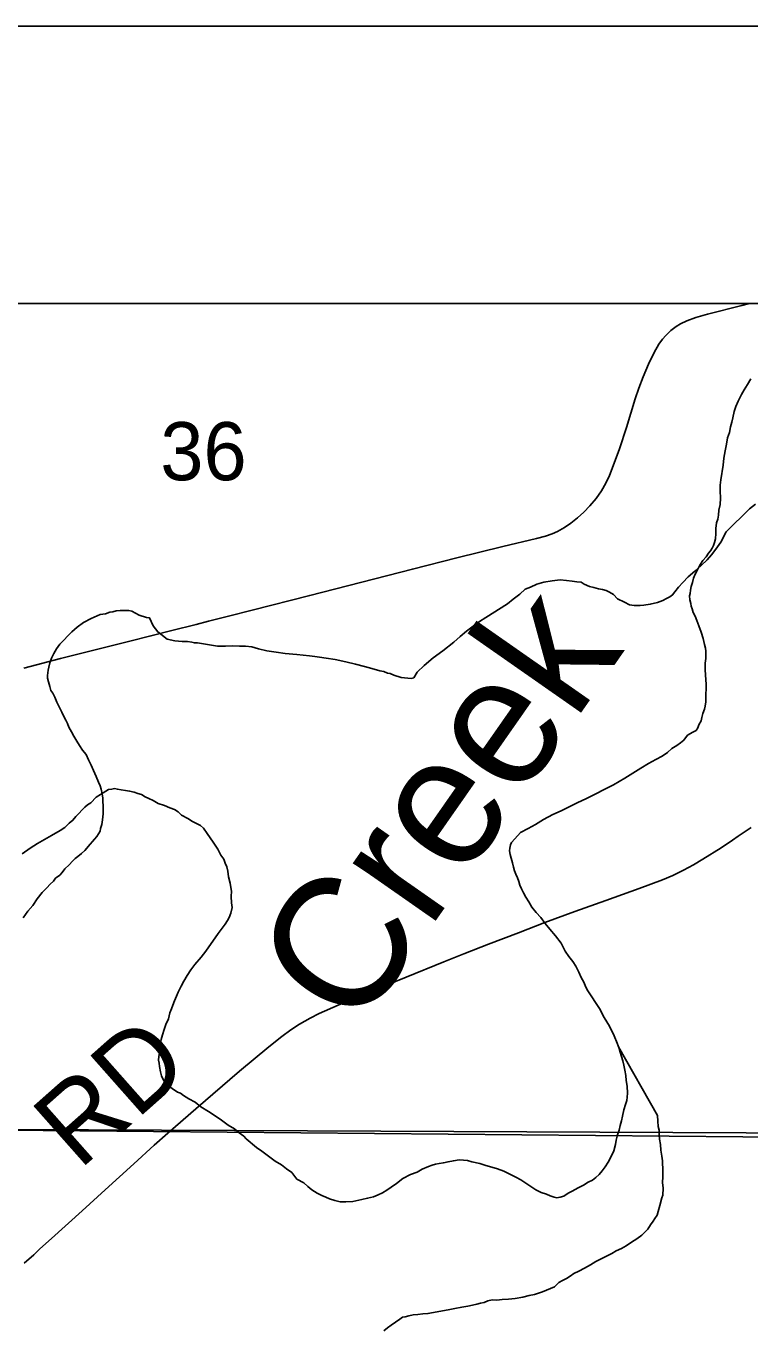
# Model space of a CAD drawing. Extents: x 2.4 to 73.1, y 4.5 to 25.6.
# Drawn here: x 45.807 to 46.0679, y 24.536 to 25.0051 of the extents above; entities that cross this region are included whole.
import ezdxf

# ---------------------------------------------------------------- set-up
doc = ezdxf.new("R2010")
doc.units = 0
for name, color, linetype in [('GM_X_Interchange_Ramps', 7, 'Continuous'), ('GM_X_Minor_River', 7, 'Continuous'), ('GM_X_Minor_River_Text', 7, 'Continuous'), ('GM_X_Section', 7, 'Continuous'), ('GM_X_Section_Text', 7, 'Continuous'), ('GM_X_Township', 7, 'Continuous'), ('GM_X_Township_Road', 7, 'Continuous'), ('GM_X_Township_Road_Text', 7, 'Continuous'), ('GM_X_US_Shield', 7, 'Continuous'), ('SH_Cut_Line', 7, 'Continuous'), ('SH_Data', 7, 'Continuous')]:
    doc.layers.add(name, color=color, linetype=linetype)

msp = doc.modelspace()

# ---------------------------------------------------------------- linework, layer by layer
at = {"layer": 'GM_X_Interchange_Ramps'}
msp.add_lwpolyline([(45.11007, 24.61342), (45.61393, 24.6089), (46.11838, 24.60438), (46.11851, 24.61306), (46.11884, 24.63078), (46.1192, 24.65161), (46.11948, 24.67429), (46.12007, 24.71284), (46.12019, 24.73118), (46.1208, 24.76224), (46.12085, 24.79176), (46.121, 24.80792), (46.12113, 24.82502), (46.12141, 24.84366), (46.12176, 24.86728), (46.12183, 24.89991), (46.12189, 24.90511), (43.14223, 24.90511)], dxfattribs=at)
at = {"layer": 'GM_X_Minor_River'}
for points in [[(46.04949, 24.75331), (46.05028, 24.75481), (46.0505, 24.75594), (46.05092, 24.75745), (46.05153, 24.75896), (46.05175, 24.76009), (46.05197, 24.76161), (46.05204, 24.76445), (46.05209, 24.76616), (46.05212, 24.76768), (46.05199, 24.76977), (46.05183, 24.77111), (46.0517, 24.77339), (46.05175, 24.77548), (46.05198, 24.77718), (46.05202, 24.7787), (46.05205, 24.77984), (46.05189, 24.78098), (46.05154, 24.78232), (46.05103, 24.78442), (46.05032, 24.78672), (46.04943, 24.78902), (46.04872, 24.79094), (46.04819, 24.79247), (46.04746, 24.79382), (46.04712, 24.79516), (46.04676, 24.79612), (46.04659, 24.79707), (46.04625, 24.79841), (46.04609, 24.79974), (46.0463, 24.80069), (46.04652, 24.80182), (46.04675, 24.80314), (46.04716, 24.80465), (46.04758, 24.80616), (46.04819, 24.80766), (46.04899, 24.80916), (46.04979, 24.81085), (46.05097, 24.81253), (46.05214, 24.81383), (46.05293, 24.81514), (46.05372, 24.81607), (46.05431, 24.81701), (46.05471, 24.81795), (46.05512, 24.81907), (46.05553, 24.82039), (46.05558, 24.82229), (46.05562, 24.824), (46.05587, 24.82608), (46.05628, 24.8274), (46.05651, 24.82892), (46.05674, 24.83062), (46.05717, 24.8327), (46.05723, 24.83497), (46.05711, 24.83764), (46.05716, 24.83972), (46.0574, 24.84162), (46.05829, 24.84691), (46.05854, 24.84938), (46.05899, 24.85203), (46.05943, 24.85448), (46.05986, 24.85675), (46.06048, 24.85863), (46.06091, 24.86071), (46.06134, 24.86241), (46.06175, 24.86392), (46.06219, 24.86619), (46.06281, 24.86807), (46.06361, 24.86995), (46.06481, 24.87239), (46.06581, 24.87407), (46.06699, 24.87594), (46.06818, 24.878)], [(45.89382, 24.77992), (45.89722, 24.77945), (45.90044, 24.77899), (45.90461, 24.77869), (45.90689, 24.77845), (45.90916, 24.7782), (45.91105, 24.77796), (45.91276, 24.77773), (45.91521, 24.77728), (45.91843, 24.77682), (45.92221, 24.77597), (45.9258, 24.77512), (45.929, 24.77428), (45.93165, 24.77364), (45.93448, 24.77281), (45.93599, 24.77258), (45.9373, 24.77198), (45.93825, 24.77176), (45.93956, 24.77116), (45.9422, 24.77034), (45.9458, 24.77005), (45.94676, 24.77022), (45.94795, 24.77228), (45.95048, 24.77468), (45.95377, 24.77745), (45.95726, 24.78002), (45.96114, 24.78315), (45.96346, 24.78518), (45.96579, 24.78702), (45.96812, 24.78886), (45.97044, 24.79051), (45.97275, 24.79197), (45.98047, 24.79691), (45.9826, 24.79856), (45.98493, 24.8004), (45.98687, 24.80225), (45.98879, 24.80296), (45.9911, 24.80404), (45.99358, 24.80474), (45.99664, 24.80523), (45.99949, 24.80554), (46.00177, 24.80529), (46.00385, 24.80505), (46.00555, 24.80482), (46.00707, 24.80478), (46.00819, 24.80399), (46.01007, 24.80318), (46.01158, 24.80277), (46.01328, 24.80234), (46.01479, 24.80211), (46.01611, 24.8017), (46.01724, 24.8011), (46.01874, 24.80031), (46.02022, 24.79875), (46.02265, 24.79755), (46.02453, 24.79655), (46.02623, 24.79632), (46.02718, 24.79629), (46.02832, 24.79627), (46.02965, 24.79642), (46.03194, 24.79674), (46.03462, 24.79744), (46.03654, 24.79815), (46.03788, 24.79887), (46.03904, 24.79941), (46.04, 24.80015), (46.04079, 24.80127), (46.04216, 24.80294), (46.04372, 24.80461), (46.04567, 24.80665), (46.048, 24.80868), (46.05033, 24.81071), (46.05248, 24.81275), (46.05404, 24.81461), (46.05561, 24.81666), (46.05738, 24.81908), (46.05938, 24.82283), (46.06775, 24.83116), (46.06988, 24.83282)], [(45.80594, 24.68376), (45.80771, 24.68618), (45.80947, 24.68823), (45.81105, 24.69066), (45.81281, 24.69289), (45.81457, 24.69456), (45.81574, 24.69586), (45.81691, 24.69697), (45.81769, 24.69809), (45.81924, 24.69919), (45.82002, 24.70012), (45.821, 24.70142), (45.82256, 24.7029), (45.82373, 24.7042), (45.82471, 24.70513), (45.82567, 24.70586), (45.82703, 24.70697), (45.8282, 24.70808), (45.83015, 24.71031), (45.83094, 24.71124), (45.83172, 24.71217), (45.8325, 24.71309), (45.8331, 24.71403), (45.83369, 24.71496), (45.8339, 24.71591), (45.83432, 24.71742), (45.83455, 24.71912), (45.8348, 24.7212), (45.83487, 24.72405), (45.83472, 24.72576), (45.83475, 24.7269), (45.83441, 24.72843), (45.83407, 24.73015), (45.83372, 24.7313), (45.83318, 24.73264), (45.83229, 24.73475), (45.83139, 24.73686), (45.83049, 24.73878), (45.82959, 24.74071), (45.82868, 24.74263), (45.82739, 24.74418), (45.8263, 24.74592), (45.82539, 24.74746), (45.82429, 24.7492), (45.82338, 24.75074), (45.82247, 24.75247), (45.82194, 24.75382), (45.8214, 24.75497), (45.82067, 24.75632), (45.81995, 24.75785), (45.81904, 24.75959), (45.81814, 24.76151), (45.81742, 24.76323), (45.8167, 24.76477), (45.81597, 24.76574), (45.81562, 24.76708), (45.8151, 24.7688), (45.81475, 24.77014), (45.81477, 24.77109), (45.81501, 24.77298), (45.81523, 24.77412), (45.81565, 24.77563), (45.81626, 24.77732), (45.81706, 24.77901), (45.81805, 24.78069), (45.81923, 24.78237), (45.82352, 24.78682), (45.82546, 24.78848), (45.82778, 24.79013), (45.83048, 24.79158), (45.83374, 24.79302), (45.83565, 24.79335), (45.83719, 24.79388), (45.83833, 24.79404), (45.83948, 24.79439), (45.841, 24.79455), (45.84271, 24.7945), (45.84404, 24.79447), (45.84517, 24.79425), (45.8478, 24.79286), (45.85043, 24.79203), (45.85157, 24.79181), (45.85283, 24.78893), (45.85448, 24.7868), (45.8556, 24.78601), (45.85784, 24.78424), (45.86067, 24.7836), (45.86332, 24.78335), (45.86522, 24.7833), (45.86673, 24.78307), (45.86768, 24.78286), (45.86882, 24.78283), (45.87601, 24.7817), (45.87885, 24.78162), (45.88152, 24.78175), (45.88398, 24.78168), (45.88607, 24.78163), (45.88835, 24.78138), (45.8908, 24.78075), (45.89382, 24.77992)], [(45.99945, 24.58308), (46.00079, 24.58342), (46.00233, 24.58452), (46.00387, 24.58524), (46.00599, 24.58652), (46.00791, 24.58742), (46.00965, 24.58852), (46.01119, 24.58924), (46.01235, 24.59016), (46.01352, 24.59127), (46.01469, 24.59257), (46.01568, 24.59406), (46.01686, 24.59574), (46.01786, 24.5978), (46.01886, 24.59987), (46.01949, 24.60213), (46.01972, 24.60364), (46.02014, 24.60553), (46.02076, 24.60723), (46.02118, 24.60893), (46.0216, 24.61062), (46.02202, 24.61232), (46.02246, 24.61459), (46.02308, 24.61647), (46.02349, 24.61798), (46.02371, 24.61912), (46.02375, 24.62063), (46.02362, 24.62311), (46.0233, 24.62521), (46.02315, 24.62692), (46.02282, 24.62883), (46.02248, 24.63073), (46.02214, 24.63226), (46.02161, 24.63379), (46.02108, 24.63533), (46.02073, 24.63667), (46.02002, 24.63858), (46.01895, 24.64127), (46.01733, 24.64473), (46.01532, 24.64782), (46.01369, 24.65109), (46.00948, 24.65746), (46.00875, 24.65881), (46.00804, 24.66054), (46.00713, 24.66227), (46.00623, 24.66419), (46.00514, 24.66631), (46.00405, 24.66805), (46.00257, 24.66979), (46.00129, 24.67172), (45.99984, 24.67461), (45.99782, 24.67732), (45.99579, 24.67965), (45.99413, 24.68178), (45.99248, 24.68391), (45.99081, 24.68567), (45.98934, 24.6876), (45.98825, 24.68953), (45.98715, 24.69127), (45.98624, 24.69281), (45.98552, 24.69416), (45.98498, 24.6955), (45.98464, 24.69684), (45.9841, 24.69818), (45.98356, 24.69953), (45.98302, 24.70068), (45.98267, 24.70202), (45.98233, 24.70354), (45.98181, 24.70527), (45.98146, 24.7066), (45.9813, 24.70794), (45.98133, 24.70889), (45.98155, 24.71002), (45.98195, 24.71096), (45.98312, 24.71226), (45.98527, 24.71449), (45.98796, 24.71594), (45.99066, 24.71739), (45.99355, 24.71921), (45.99683, 24.72103), (45.9999, 24.72228), (46.00278, 24.72373), (46.00567, 24.72517), (46.00894, 24.7268), (46.01875, 24.73168), (46.02279, 24.73405), (46.02569, 24.73587), (46.02858, 24.7377), (46.03128, 24.73934), (46.03398, 24.74079), (46.03629, 24.74206), (46.03822, 24.74334), (46.03978, 24.74482), (46.04151, 24.74592), (46.04287, 24.74683), (46.04403, 24.74775), (46.04541, 24.74962), (46.04733, 24.75071), (46.04848, 24.75125), (46.04908, 24.75218), (46.04949, 24.75331)], [(45.80559, 24.70688), (45.80849, 24.7089), (45.81119, 24.71054), (45.81369, 24.71199), (45.8162, 24.71345), (45.81928, 24.71527), (45.82102, 24.71637), (45.82258, 24.71785), (45.82393, 24.71895), (45.82492, 24.72026), (45.82608, 24.72137), (45.82726, 24.72267), (45.82823, 24.72359), (45.8292, 24.72452), (45.83036, 24.72525), (45.83231, 24.72729), (45.83385, 24.7282), (45.83675, 24.73003), (45.83789, 24.73019), (45.83885, 24.73035), (45.83998, 24.73013), (45.8413, 24.72991), (45.84282, 24.72968), (45.84433, 24.72945), (45.84603, 24.72903), (45.84735, 24.72862), (45.84867, 24.7282), (45.84998, 24.72741), (45.85129, 24.72681), (45.85279, 24.72601), (45.85467, 24.72501), (45.85692, 24.7242), (45.8588, 24.72339), (45.8605, 24.72278), (45.86181, 24.72198), (45.86311, 24.72081), (45.86536, 24.71961), (45.86704, 24.71843), (45.86873, 24.71763), (45.86985, 24.71703), (45.87097, 24.71605), (45.87225, 24.71412), (45.87335, 24.71257), (45.87445, 24.71103), (45.87609, 24.70852), (45.87718, 24.7064), (45.87828, 24.70485), (45.87882, 24.70351), (45.87935, 24.70217), (45.8797, 24.70064), (45.88002, 24.69854), (45.88054, 24.69625), (45.88088, 24.69472), (45.88103, 24.69339), (45.88099, 24.69149), (45.88112, 24.68921), (45.88127, 24.68749), (45.88083, 24.68541), (45.88023, 24.68391), (45.87963, 24.68279), (45.87884, 24.68148), (45.87766, 24.67999), (45.87628, 24.67812), (45.87176, 24.67178), (45.87018, 24.66954)], [(45.87018, 24.66954), (45.86784, 24.66694), (45.86646, 24.66508), (45.86508, 24.66302), (45.86389, 24.66096), (45.86289, 24.65909), (45.86189, 24.65703), (45.86128, 24.65552), (45.86048, 24.65383), (45.85987, 24.65233), (45.85946, 24.65101), (45.85885, 24.64951), (45.85842, 24.64743), (45.85742, 24.64536), (45.8568, 24.64348), (45.85619, 24.6416), (45.85576, 24.6399), (45.85534, 24.63801), (45.8553, 24.63649), (45.85507, 24.63517), (45.85485, 24.63384), (45.85482, 24.63251), (45.85498, 24.63137), (45.85514, 24.63023), (45.85547, 24.62832), (45.85582, 24.62679), (45.85654, 24.62525), (45.85727, 24.62428), (45.85857, 24.62311), (45.85969, 24.62232), (45.86156, 24.62095), (45.86269, 24.62054), (45.86381, 24.61975), (45.86567, 24.61856), (45.86792, 24.61737), (45.86997, 24.61561), (45.87278, 24.61402), (45.87521, 24.61244), (45.87745, 24.61086), (45.87987, 24.60909), (45.88212, 24.6077), (45.88379, 24.60633), (45.88547, 24.60515), (45.8864, 24.60417), (45.89012, 24.60104), (45.89198, 24.59967), (45.89441, 24.59789), (45.89683, 24.59612), (45.89908, 24.59474), (45.90094, 24.59336), (45.90281, 24.59198), (45.90465, 24.58966), (45.90708, 24.58827), (45.90857, 24.5869), (45.91006, 24.58572), (45.91193, 24.58454), (45.91362, 24.58373), (45.91512, 24.58313), (45.91643, 24.58252), (45.91832, 24.5819), (45.92021, 24.58148), (45.92229, 24.58142), (45.92477, 24.58155), (45.92801, 24.58223), (45.93011, 24.58274), (45.93222, 24.58326), (45.93394, 24.58398), (45.93548, 24.5847), (45.93702, 24.58561), (45.93857, 24.58671), (45.9405, 24.58799), (45.94283, 24.58983), (45.94552, 24.59128), (45.94801, 24.59217), (45.94975, 24.59326), (45.95205, 24.59415), (45.9534, 24.59469), (45.95454, 24.59504), (45.95588, 24.5952), (45.95741, 24.59554), (45.95912, 24.59587), (45.96103, 24.59621), (45.96313, 24.59653), (45.96465, 24.59649), (45.96616, 24.59627), (45.96767, 24.59585), (45.9705, 24.59521), (45.97277, 24.59458), (45.97484, 24.59396), (45.97691, 24.59333), (45.97917, 24.59252), (45.98161, 24.59131), (45.98348, 24.59032), (45.98536, 24.58932), (45.99078, 24.58577), (45.99265, 24.58477), (45.99454, 24.58415), (45.99585, 24.58355), (45.99736, 24.58313), (45.9983, 24.58292), (45.99945, 24.58308)], [(46.0205, 24.6373), (46.03457, 24.61257), (46.0347, 24.61048), (46.03484, 24.60858), (46.03519, 24.60724), (46.03515, 24.60553), (46.0353, 24.60401), (46.03563, 24.6021), (46.03577, 24.60001), (46.0361, 24.59791), (46.03643, 24.59619), (46.0364, 24.59505), (46.03656, 24.59372), (46.03652, 24.5922), (46.03648, 24.59049), (46.03643, 24.58841), (46.03657, 24.58631), (46.0365, 24.58385), (46.0361, 24.58291), (46.03546, 24.58007), (46.03484, 24.578), (46.03442, 24.57668), (46.03363, 24.57537), (46.03304, 24.57444), (46.03206, 24.57313), (46.03107, 24.57164), (46.02892, 24.56941), (46.02718, 24.56813), (46.02525, 24.56685), (46.02332, 24.56557), (46.02159, 24.56466), (46.01967, 24.56376), (46.01812, 24.56285), (46.01601, 24.56177), (46.01428, 24.56086), (46.01235, 24.55996), (46.01042, 24.55868), (46.00831, 24.55759), (46.00619, 24.55651), (46.00446, 24.5556), (46.0031, 24.55469), (46.00175, 24.55377), (46.0004, 24.55305), (45.99906, 24.55232), (45.9975, 24.55084), (45.99462, 24.54958), (45.99309, 24.54905), (45.99174, 24.54852), (45.99021, 24.54799), (45.9883, 24.54765), (45.98601, 24.54714), (45.98334, 24.54664), (45.98086, 24.54632), (45.97858, 24.54619), (45.97668, 24.54605), (45.97497, 24.54609), (45.97344, 24.54575), (45.9721, 24.54522), (45.97076, 24.54487), (45.96942, 24.54452), (45.96789, 24.54418), (45.96618, 24.54385), (45.96408, 24.54352), (45.9616, 24.54301), (45.95911, 24.54251), (45.95186, 24.54117), (45.94996, 24.54103), (45.94825, 24.54088), (45.94654, 24.54074), (45.94501, 24.5404), (45.94367, 24.54005), (45.94272, 24.53988), (45.94175, 24.53915), (45.9402, 24.53805), (45.93865, 24.53695), (45.9373, 24.53603), (45.93594, 24.53493)]]:
    msp.add_lwpolyline(points, dxfattribs=at)
at = {"layer": 'GM_X_Section'}
msp.add_lwpolyline([(45.60677, 24.60836), (45.61871, 24.60829), (46.11914, 24.60606), (46.11226, 24.11841), (45.59842, 24.12263)], close=True, dxfattribs=at)
at = {"layer": 'GM_X_Township'}
msp.add_lwpolyline([(45.11007, 24.61342), (45.61393, 24.6089), (46.11838, 24.60438), (46.11824, 24.59503), (46.11738, 24.54685), (46.11657, 24.49759), (46.11641, 24.48811), (46.11598, 24.46138), (46.11559, 24.42811), (46.11549, 24.39796), (46.11466, 24.3305), (46.11424, 24.30501), (46.11394, 24.27455)], dxfattribs=at)
at = {"layer": 'GM_X_Township_Road'}
for points in [[(45.80624, 24.77374), (45.81947, 24.77721), (45.84448, 24.78351), (45.85202, 24.78538), (45.85956, 24.78726), (45.8683, 24.78949), (45.87281, 24.79065), (45.88004, 24.79248), (45.88847, 24.79462), (45.90925, 24.79996), (45.94629, 24.80941), (45.96226, 24.81344), (45.97887, 24.81753), (45.99096, 24.82042), (45.99427, 24.82127), (45.99661, 24.82211), (45.99858, 24.82302), (46.00101, 24.82441), (46.00332, 24.82599), (46.00577, 24.8279), (46.00808, 24.82998), (46.01023, 24.83223), (46.01243, 24.83484), (46.01437, 24.83765), (46.01591, 24.84035), (46.01725, 24.84316), (46.01866, 24.84661), (46.02089, 24.85275), (46.0234, 24.86043), (46.02658, 24.87083), (46.02784, 24.87467), (46.02938, 24.87874), (46.03135, 24.88331), (46.03341, 24.88749), (46.03512, 24.89046), (46.03638, 24.89223), (46.03757, 24.89366), (46.03933, 24.89541), (46.04132, 24.89689), (46.04293, 24.89782), (46.04517, 24.89889), (46.04839, 24.90008), (46.05257, 24.90129), (46.06493, 24.90439), (46.06774, 24.90511)], [(45.80632, 24.55928), (45.80978, 24.56236), (45.81205, 24.56447), (45.81619, 24.56823), (45.82725, 24.57825), (45.83554, 24.58575), (45.84588, 24.59518), (45.85324, 24.60186), (45.85811, 24.60622), (45.86822, 24.61496), (45.88401, 24.62854), (45.89451, 24.63732), (45.89916, 24.64099), (45.90243, 24.64339), (45.90556, 24.64546), (45.90936, 24.64765), (45.91271, 24.64934), (45.91955, 24.65235), (45.93249, 24.65768), (45.944, 24.66238), (45.95753, 24.66789), (45.96475, 24.67075), (45.97372, 24.6743), (45.98446, 24.6784), (45.99404, 24.68208), (46.00482, 24.68609), (46.01595, 24.69005), (46.02795, 24.69432), (46.03636, 24.69751), (46.04007, 24.69907), (46.04396, 24.70093), (46.0475, 24.70284), (46.05094, 24.70492), (46.05752, 24.70903), (46.06165, 24.71176), (46.06369, 24.71316), (46.06828, 24.71634)]]:
    msp.add_lwpolyline(points, dxfattribs=at)
at = {"layer": 'GM_X_US_Shield'}
msp.add_lwpolyline([(46.12296, 24.90511), (45.62172, 24.90511), (45.61871, 24.60829), (46.11914, 24.60606)], close=True, dxfattribs=at)
at = {"layer": 'SH_Cut_Line'}
msp.add_lwpolyline([(48.75853, 20.021), (48.75853, 24.90511), (41.95853, 24.90511)], dxfattribs=at)
at = {"layer": 'SH_Data'}
for p, q in [((41.85853, 25.00511), (48.85853, 25.00511)), ((41.95853, 24.90511), (48.75853, 24.90511))]:
    msp.add_line(p, q, dxfattribs=at)

# ---------------------------------------------------------------- texts
at = {"layer": 'GM_X_Minor_River_Text'}
msp.add_text('Creek', height=0.047381, rotation=55.0521, dxfattribs=at).set_placement((45.92594, 24.64161))
at = {"layer": 'GM_X_Section_Text'}
msp.add_text('36', height=0.020928, rotation=0, dxfattribs=at).set_placement((45.8554, 24.84145))
at = {"layer": 'GM_X_Township_Road_Text'}
msp.add_text('RD', height=0.028409, rotation=41.5086, dxfattribs=at).set_placement((45.82619, 24.59262))

doc.saveas('drawing.dxf')
